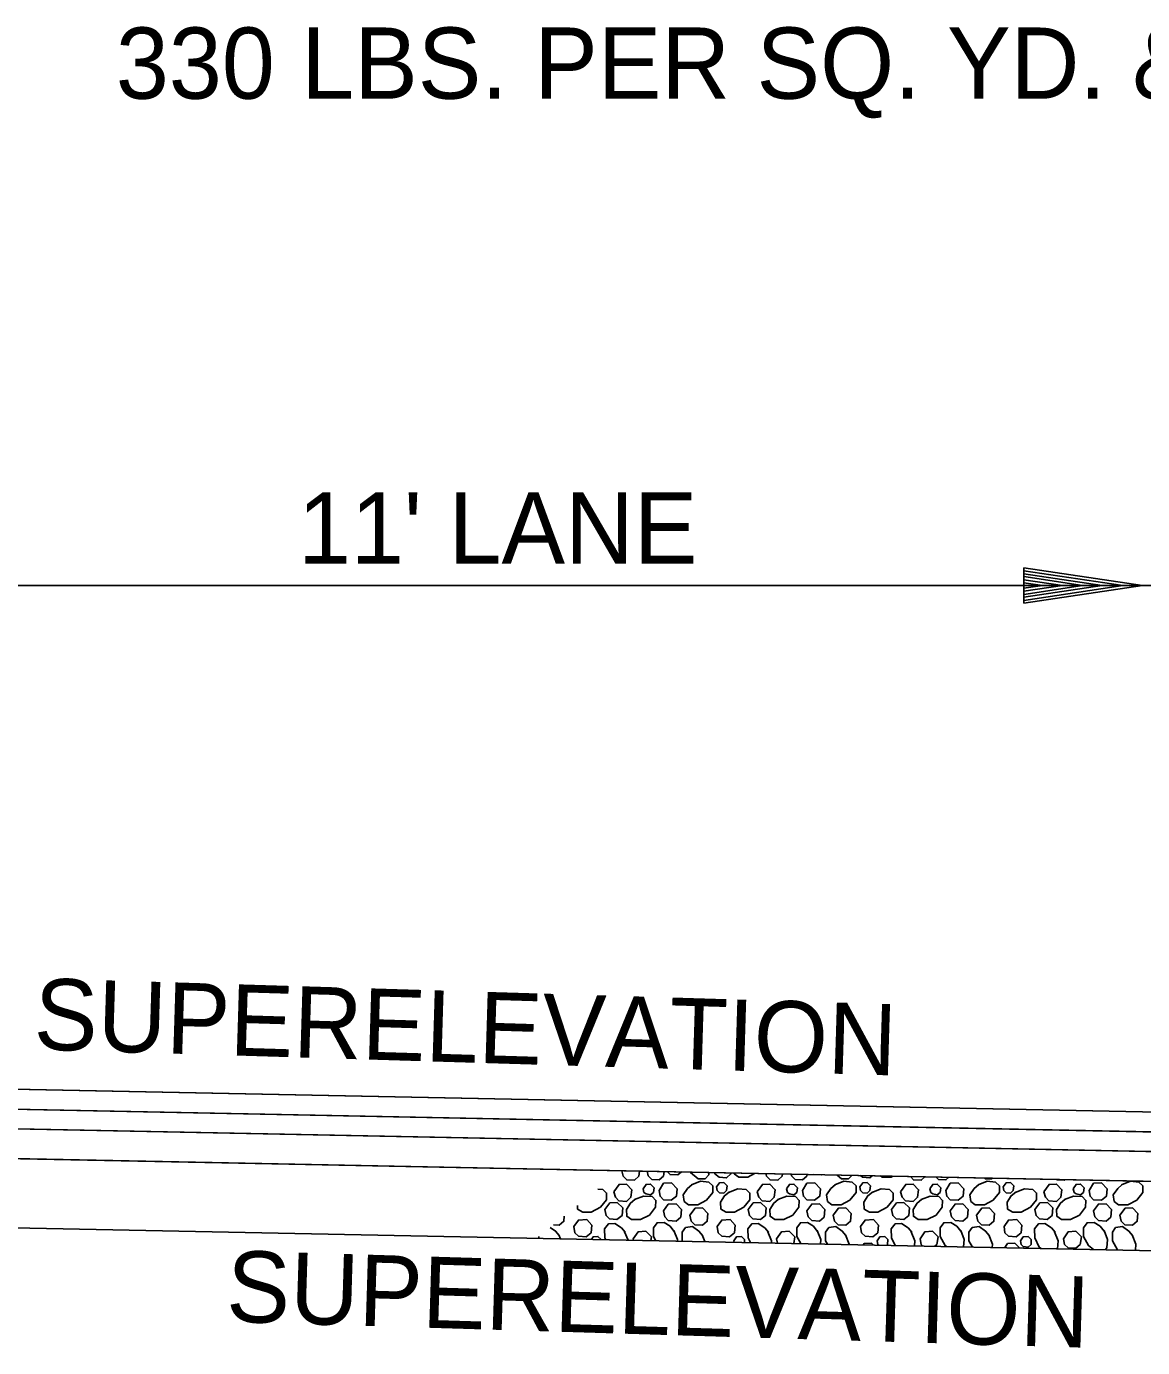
# Model space of a CAD drawing. Extents: x 2478 to 3210, y 439 to 841.
# Drawn here: x 2608.74 to 2627.54, y 586.44 to 608.7 of the extents above; entities that cross this region are included whole.
import ezdxf

# ---------------------------------------------------------------- set-up
doc = ezdxf.new("R2010")
doc.units = 0
for name, color, linetype in [('19', 7, 'Continuous'), ('R_Annotation', 7, 'Continuous'), ('R_Dimension', 7, 'Continuous')]:
    doc.layers.add(name, color=color, linetype=linetype)

msp = doc.modelspace()

# ---------------------------------------------------------------- linework, layer by layer
at = {"layer": '19'}
for points in [[(2601.503, 590.935), (2601.338, 590.605), (2605.378, 590.524), (2627.711, 590.078), (2649.713, 589.634), (2653.713, 589.474), (2653.543, 589.814), (2649.543, 589.974), (2627.543, 590.414)], [(2605.378, 590.524), (2605.212, 590.194), (2649.879, 589.301), (2649.713, 589.634)], [(2605.212, 590.194), (2604.965, 589.699), (2650.132, 588.796), (2649.879, 589.301)]]:
    msp.add_lwpolyline(points, close=True, dxfattribs=at)
at = {"layer": 'R_Annotation'}
for p, q in [((2627.543, 590.414), (2597.543, 591.014)), ((2627.711, 590.078), (2601.338, 590.605)), ((2627.879, 589.741), (2605.212, 590.194)), ((2628.132, 589.236), (2604.965, 589.699)), ((2666.995, 587.291), (2605.543, 588.52))]:
    msp.add_line(p, q, dxfattribs=at)
at = {"layer": 'R_Dimension'}
for p, q in [((2625.542, 599.581), (2627.542, 599.281)), ((2625.542, 599.581), (2625.542, 598.981)), ((2625.542, 599.531), (2627.208, 599.281)), ((2625.542, 599.48), (2626.864, 599.281)), ((2625.542, 599.43), (2626.531, 599.281)), ((2625.542, 599.378), (2626.192, 599.281)), ((2666.995, 599.281), (2586.003, 599.281)), ((2625.542, 599.328), (2625.858, 599.281)), ((2625.542, 598.981), (2627.542, 599.281)), ((2625.542, 599.183), (2626.192, 599.281)), ((2625.542, 599.082), (2626.864, 599.281)), ((2625.542, 599.031), (2627.208, 599.281)), ((2625.542, 599.132), (2626.531, 599.281)), ((2625.542, 599.234), (2625.858, 599.281)), ((2617.373, 588.284), (2617.373, 588.317)), ((2617.708, 588.342), (2617.734, 588.276)), ((2618.813, 588.392), (2618.874, 588.254)), ((2618.969, 588.252), (2618.963, 588.277)), ((2620.123, 588.342), (2620.168, 588.228)), ((2620.663, 588.218), (2620.658, 588.242)), ((2621.394, 588.203), (2621.378, 588.277))]:
    msp.add_line(p, q, dxfattribs=at)
for points in [[(2619.065, 589.417), (2619.058, 589.332), (2618.983, 589.262), (2618.853, 589.267), (2618.793, 589.332), (2618.768, 589.422)], [(2619.485, 589.409), (2619.473, 589.332), (2619.398, 589.267), (2619.273, 589.277), (2619.213, 589.337), (2619.194, 589.414)], [(2619.776, 589.403), (2619.713, 589.352), (2619.583, 589.357), (2619.533, 589.408)], [(2620.236, 589.394), (2620.233, 589.352), (2620.173, 589.287), (2620.058, 589.287), (2619.928, 589.392), (2619.924, 589.4)], [(2620.609, 589.386), (2620.608, 589.372), (2620.533, 589.302), (2620.408, 589.312), (2620.338, 589.372), (2620.336, 589.392)], [(2621.007, 589.378), (2620.893, 589.317), (2620.743, 589.312), (2620.663, 589.372), (2620.663, 589.385)], [(2621.476, 589.369), (2621.473, 589.332), (2621.398, 589.262), (2621.268, 589.267), (2621.208, 589.332), (2621.197, 589.374)], [(2621.893, 589.36), (2621.888, 589.332), (2621.813, 589.267), (2621.688, 589.277), (2621.628, 589.337), (2621.621, 589.366)], [(2622.133, 589.356), (2622.128, 589.352), (2621.998, 589.357), (2621.997, 589.358)], [(2622.642, 589.345), (2622.588, 589.287), (2622.473, 589.287), (2622.395, 589.35)], [(2622.987, 589.339), (2622.948, 589.302), (2622.823, 589.312), (2622.788, 589.343)], [(2623.335, 589.332), (2623.308, 589.317), (2623.158, 589.312), (2623.127, 589.336)], [(2623.876, 589.321), (2623.813, 589.262), (2623.683, 589.267), (2623.63, 589.326)], [(2624.281, 589.313), (2624.228, 589.267), (2624.103, 589.277), (2624.064, 589.317)], [(2618.368, 589.113), (2618.448, 589.107), (2618.513, 589.047), (2618.513, 588.932), (2618.408, 588.807), (2618.253, 588.727), (2618.113, 588.722), (2618.023, 588.777), (2618.021, 588.835)], [(2618.633, 589.067), (2618.723, 589.192), (2618.848, 589.197), (2618.938, 589.102), (2618.923, 588.977), (2618.848, 588.907), (2618.718, 588.917), (2618.663, 588.977), (2618.633, 589.067)], [(2619.128, 589.117), (2619.178, 589.192), (2619.253, 589.197), (2619.313, 589.137), (2619.303, 589.057), (2619.253, 589.017), (2619.178, 589.032), (2619.143, 589.057), (2619.128, 589.117)], [(2619.398, 589.092), (2619.473, 589.212), (2619.608, 589.217), (2619.703, 589.117), (2619.688, 588.992), (2619.603, 588.927), (2619.473, 588.932), (2619.413, 588.992), (2619.398, 589.092)], [(2619.943, 589.187), (2620.093, 589.247), (2620.233, 589.232), (2620.303, 589.167), (2620.303, 589.057), (2620.198, 588.927), (2620.048, 588.847), (2619.893, 588.847), (2619.818, 588.907), (2619.803, 589.017), (2619.878, 589.122), (2619.948, 589.187)], [(2620.363, 589.152), (2620.413, 589.217), (2620.488, 589.222), (2620.543, 589.167), (2620.533, 589.092), (2620.488, 589.047), (2620.413, 589.052), (2620.373, 589.092), (2620.363, 589.152)], [(2620.568, 589.057), (2620.723, 589.117), (2620.863, 589.107), (2620.928, 589.047), (2620.928, 588.932), (2620.823, 588.807), (2620.668, 588.727), (2620.528, 588.722), (2620.438, 588.777), (2620.433, 588.892), (2620.498, 589.002), (2620.578, 589.062)], [(2621.048, 589.067), (2621.138, 589.192), (2621.263, 589.197), (2621.353, 589.102), (2621.338, 588.977), (2621.263, 588.907), (2621.133, 588.917), (2621.078, 588.977), (2621.048, 589.067)], [(2621.543, 589.117), (2621.593, 589.192), (2621.668, 589.197), (2621.728, 589.137), (2621.718, 589.057), (2621.668, 589.017), (2621.593, 589.032), (2621.558, 589.057), (2621.543, 589.117)], [(2621.813, 589.092), (2621.888, 589.212), (2622.023, 589.217), (2622.118, 589.117), (2622.103, 588.992), (2622.018, 588.927), (2621.888, 588.932), (2621.828, 588.992), (2621.813, 589.092)], [(2622.358, 589.187), (2622.508, 589.247), (2622.648, 589.232), (2622.718, 589.167), (2622.718, 589.057), (2622.613, 588.927), (2622.463, 588.847), (2622.308, 588.847), (2622.233, 588.907), (2622.218, 589.017), (2622.293, 589.122), (2622.363, 589.187)], [(2622.778, 589.152), (2622.828, 589.217), (2622.903, 589.222), (2622.958, 589.167), (2622.948, 589.092), (2622.903, 589.047), (2622.828, 589.052), (2622.788, 589.092), (2622.778, 589.152)], [(2622.983, 589.057), (2623.138, 589.117), (2623.278, 589.107), (2623.343, 589.047), (2623.343, 588.932), (2623.238, 588.807), (2623.083, 588.727), (2622.943, 588.722), (2622.853, 588.777), (2622.848, 588.892), (2622.913, 589.002), (2622.993, 589.062)], [(2623.463, 589.067), (2623.553, 589.192), (2623.678, 589.197), (2623.768, 589.102), (2623.753, 588.977), (2623.678, 588.907), (2623.548, 588.917), (2623.493, 588.977), (2623.463, 589.067)], [(2623.958, 589.117), (2624.008, 589.192), (2624.083, 589.197), (2624.143, 589.137), (2624.133, 589.057), (2624.083, 589.017), (2624.008, 589.032), (2623.973, 589.057), (2623.958, 589.117)], [(2624.228, 589.092), (2624.303, 589.212), (2624.438, 589.217), (2624.533, 589.117), (2624.518, 588.992), (2624.433, 588.927), (2624.303, 588.932), (2624.243, 588.992), (2624.228, 589.092)], [(2624.773, 589.187), (2624.923, 589.247), (2625.063, 589.232), (2625.133, 589.167), (2625.133, 589.057), (2625.028, 588.927), (2624.878, 588.847), (2624.723, 588.847), (2624.648, 588.907), (2624.633, 589.017), (2624.708, 589.122), (2624.778, 589.187)], [(2625.013, 589.298), (2625.003, 589.287), (2624.888, 589.287), (2624.872, 589.301)], [(2625.193, 589.152), (2625.243, 589.217), (2625.318, 589.222), (2625.373, 589.167), (2625.363, 589.092), (2625.318, 589.047), (2625.243, 589.052), (2625.203, 589.092), (2625.193, 589.152)], [(2625.398, 589.057), (2625.553, 589.117), (2625.693, 589.107), (2625.758, 589.047), (2625.758, 588.932), (2625.653, 588.807), (2625.498, 588.727), (2625.358, 588.722), (2625.268, 588.777), (2625.263, 588.892), (2625.328, 589.002), (2625.408, 589.062)], [(2625.878, 589.067), (2625.968, 589.192), (2626.093, 589.197), (2626.183, 589.102), (2626.168, 588.977), (2626.093, 588.907), (2625.963, 588.917), (2625.908, 588.977), (2625.878, 589.067)], [(2626.24, 589.274), (2626.228, 589.262), (2626.098, 589.267), (2626.09, 589.277)], [(2626.373, 589.117), (2626.423, 589.192), (2626.498, 589.197), (2626.558, 589.137), (2626.548, 589.057), (2626.498, 589.017), (2626.423, 589.032), (2626.388, 589.057), (2626.373, 589.117)], [(2626.643, 589.092), (2626.718, 589.212), (2626.853, 589.217), (2626.948, 589.117), (2626.933, 588.992), (2626.848, 588.927), (2626.718, 588.932), (2626.658, 588.992), (2626.643, 589.092)], [(2627.188, 589.187), (2627.338, 589.247), (2627.478, 589.232), (2627.548, 589.167), (2627.548, 589.057), (2627.443, 588.927), (2627.293, 588.847), (2627.138, 588.847), (2627.063, 588.907), (2627.048, 589.017), (2627.123, 589.122), (2627.193, 589.187)], [(2618.483, 588.767), (2618.568, 588.882), (2618.693, 588.887), (2618.788, 588.797), (2618.773, 588.667), (2618.688, 588.602), (2618.563, 588.612), (2618.503, 588.667), (2618.483, 588.767)], [(2618.983, 588.937), (2619.133, 588.997), (2619.278, 588.987), (2619.343, 588.922), (2619.338, 588.807), (2619.233, 588.677), (2619.083, 588.602), (2618.933, 588.602), (2618.853, 588.657), (2618.848, 588.772), (2618.913, 588.877), (2618.988, 588.937)], [(2620.898, 588.767), (2620.983, 588.882), (2621.108, 588.887), (2621.203, 588.797), (2621.188, 588.667), (2621.103, 588.602), (2620.978, 588.612), (2620.918, 588.667), (2620.898, 588.767)], [(2621.398, 588.937), (2621.548, 588.997), (2621.693, 588.987), (2621.758, 588.922), (2621.753, 588.807), (2621.648, 588.677), (2621.498, 588.602), (2621.348, 588.602), (2621.268, 588.657), (2621.263, 588.772), (2621.328, 588.877), (2621.403, 588.937)], [(2623.313, 588.767), (2623.398, 588.882), (2623.523, 588.887), (2623.618, 588.797), (2623.603, 588.667), (2623.518, 588.602), (2623.393, 588.612), (2623.333, 588.667), (2623.313, 588.767)], [(2623.813, 588.937), (2623.963, 588.997), (2624.108, 588.987), (2624.173, 588.922), (2624.168, 588.807), (2624.063, 588.677), (2623.913, 588.602), (2623.763, 588.602), (2623.683, 588.657), (2623.678, 588.772), (2623.743, 588.877), (2623.818, 588.937)], [(2625.728, 588.767), (2625.813, 588.882), (2625.938, 588.887), (2626.033, 588.797), (2626.018, 588.667), (2625.933, 588.602), (2625.808, 588.612), (2625.748, 588.667), (2625.728, 588.767)], [(2626.228, 588.937), (2626.378, 588.997), (2626.523, 588.987), (2626.588, 588.922), (2626.583, 588.807), (2626.478, 588.677), (2626.328, 588.602), (2626.178, 588.602), (2626.098, 588.657), (2626.093, 588.772), (2626.158, 588.877), (2626.233, 588.937)], [(2617.8, 588.658), (2617.793, 588.572), (2617.713, 588.507), (2617.616, 588.511)], [(2619.473, 588.747), (2619.553, 588.862), (2619.683, 588.867), (2619.773, 588.772), (2619.763, 588.642), (2619.683, 588.572), (2619.553, 588.587), (2619.493, 588.647), (2619.473, 588.747)], [(2619.913, 588.672), (2620.003, 588.792), (2620.128, 588.797), (2620.218, 588.702), (2620.208, 588.572), (2620.128, 588.507), (2619.998, 588.512), (2619.938, 588.572), (2619.913, 588.672)], [(2621.888, 588.747), (2621.968, 588.862), (2622.098, 588.867), (2622.188, 588.772), (2622.178, 588.642), (2622.098, 588.572), (2621.968, 588.587), (2621.908, 588.647), (2621.888, 588.747)], [(2622.328, 588.672), (2622.418, 588.792), (2622.543, 588.797), (2622.633, 588.702), (2622.623, 588.572), (2622.543, 588.507), (2622.413, 588.512), (2622.353, 588.572), (2622.328, 588.672)], [(2624.303, 588.747), (2624.383, 588.862), (2624.513, 588.867), (2624.603, 588.772), (2624.593, 588.642), (2624.513, 588.572), (2624.383, 588.587), (2624.323, 588.647), (2624.303, 588.747)], [(2624.743, 588.672), (2624.833, 588.792), (2624.958, 588.797), (2625.048, 588.702), (2625.038, 588.572), (2624.958, 588.507), (2624.828, 588.512), (2624.768, 588.572), (2624.743, 588.672)], [(2626.718, 588.747), (2626.798, 588.862), (2626.928, 588.867), (2627.018, 588.772), (2627.008, 588.642), (2626.928, 588.572), (2626.798, 588.587), (2626.738, 588.647), (2626.718, 588.747)], [(2627.158, 588.672), (2627.248, 588.792), (2627.373, 588.797), (2627.463, 588.702), (2627.453, 588.572), (2627.373, 588.507), (2627.243, 588.512), (2627.183, 588.572), (2627.158, 588.672)], [(2617.563, 588.469), (2617.653, 588.407), (2617.713, 588.332)], [(2617.963, 588.482), (2618.038, 588.592), (2618.178, 588.602), (2618.263, 588.507), (2618.253, 588.377), (2618.168, 588.312), (2618.038, 588.322), (2617.978, 588.377), (2617.963, 588.482)], [(2618.499, 588.261), (2618.483, 588.292), (2618.478, 588.442), (2618.543, 588.527), (2618.653, 588.532), (2618.763, 588.462), (2618.823, 588.387)], [(2619.344, 588.244), (2619.303, 588.317), (2619.303, 588.462), (2619.363, 588.547), (2619.483, 588.552), (2619.583, 588.487), (2619.648, 588.407)], [(2619.792, 588.235), (2619.788, 588.242), (2619.788, 588.387), (2619.843, 588.467), (2619.958, 588.482), (2620.068, 588.407), (2620.128, 588.332)], [(2620.378, 588.482), (2620.453, 588.592), (2620.593, 588.602), (2620.678, 588.507), (2620.668, 588.377), (2620.583, 588.312), (2620.453, 588.322), (2620.393, 588.377), (2620.378, 588.482)], [(2620.937, 588.212), (2620.898, 588.292), (2620.893, 588.442), (2620.958, 588.527), (2621.068, 588.532), (2621.178, 588.462), (2621.238, 588.387)], [(2621.785, 588.195), (2621.718, 588.317), (2621.718, 588.462), (2621.778, 588.547), (2621.898, 588.552), (2621.998, 588.487), (2622.063, 588.407)], [(2622.234, 588.186), (2622.203, 588.242), (2622.203, 588.387), (2622.258, 588.467), (2622.373, 588.482), (2622.483, 588.407), (2622.543, 588.332)], [(2622.793, 588.482), (2622.868, 588.592), (2623.008, 588.602), (2623.093, 588.507), (2623.083, 588.377), (2622.998, 588.312), (2622.868, 588.322), (2622.808, 588.377), (2622.793, 588.482)], [(2623.376, 588.164), (2623.313, 588.292), (2623.308, 588.442), (2623.373, 588.527), (2623.483, 588.532), (2623.593, 588.462), (2623.653, 588.387)], [(2624.238, 588.146), (2624.218, 588.162), (2624.133, 588.317), (2624.133, 588.462), (2624.193, 588.547), (2624.313, 588.552), (2624.413, 588.487), (2624.478, 588.407)], [(2624.676, 588.138), (2624.618, 588.242), (2624.618, 588.387), (2624.673, 588.467), (2624.788, 588.482), (2624.898, 588.407), (2624.958, 588.332)], [(2625.208, 588.482), (2625.283, 588.592), (2625.423, 588.602), (2625.508, 588.507), (2625.498, 588.377), (2625.413, 588.312), (2625.283, 588.322), (2625.223, 588.377), (2625.208, 588.482)], [(2625.835, 588.114), (2625.803, 588.137), (2625.728, 588.292), (2625.723, 588.442), (2625.788, 588.527), (2625.898, 588.532), (2626.008, 588.462), (2626.068, 588.387)], [(2626.715, 588.097), (2626.633, 588.162), (2626.548, 588.317), (2626.548, 588.462), (2626.608, 588.547), (2626.728, 588.552), (2626.828, 588.487), (2626.893, 588.407)], [(2627.118, 588.089), (2627.033, 588.242), (2627.033, 588.387), (2627.088, 588.467), (2627.203, 588.482), (2627.313, 588.407), (2627.373, 588.332)], [(2618.259, 588.266), (2618.288, 588.312), (2618.368, 588.317), (2618.423, 588.263)], [(2618.963, 588.277), (2619.043, 588.392), (2619.173, 588.402), (2619.268, 588.312), (2619.258, 588.246)], [(2619.648, 588.417), (2619.708, 588.262), (2619.706, 588.237)], [(2620.658, 588.242), (2620.703, 588.312), (2620.783, 588.317), (2620.838, 588.262), (2620.835, 588.214)], [(2621.228, 588.392), (2621.293, 588.242), (2621.289, 588.205)], [(2621.378, 588.277), (2621.458, 588.392), (2621.588, 588.402), (2621.683, 588.312), (2621.666, 588.198)], [(2622.063, 588.417), (2622.123, 588.262), (2622.116, 588.189)], [(2622.538, 588.342), (2622.598, 588.187), (2622.598, 588.179)], [(2623.073, 588.242), (2623.118, 588.312), (2623.198, 588.317), (2623.253, 588.262), (2623.248, 588.182), (2623.231, 588.166)], [(2623.097, 588.169), (2623.083, 588.182), (2623.073, 588.242)], [(2623.643, 588.392), (2623.708, 588.242), (2623.699, 588.157)], [(2623.793, 588.277), (2623.873, 588.392), (2624.003, 588.402), (2624.098, 588.312), (2624.078, 588.182), (2624.041, 588.15)], [(2623.842, 588.154), (2623.813, 588.182), (2623.793, 588.277)], [(2624.478, 588.417), (2624.538, 588.262), (2624.525, 588.141)], [(2624.953, 588.342), (2625.013, 588.187), (2625.009, 588.131)], [(2625.488, 588.242), (2625.533, 588.312), (2625.613, 588.317), (2625.668, 588.262), (2625.663, 588.182), (2625.613, 588.137), (2625.533, 588.147), (2625.498, 588.182), (2625.488, 588.242)], [(2626.058, 588.392), (2626.123, 588.242), (2626.109, 588.109)], [(2626.208, 588.277), (2626.288, 588.392), (2626.418, 588.402), (2626.513, 588.312), (2626.493, 588.182), (2626.418, 588.117), (2626.288, 588.122), (2626.228, 588.182), (2626.208, 588.277)], [(2626.893, 588.417), (2626.953, 588.262), (2626.938, 588.122), (2626.911, 588.093)], [(2627.368, 588.342), (2627.428, 588.187), (2627.421, 588.083)], [(2622.838, 588.174), (2622.853, 588.197), (2622.978, 588.202), (2623.008, 588.171)], [(2625.221, 588.127), (2625.268, 588.197), (2625.393, 588.202), (2625.47, 588.122)]]:
    msp.add_lwpolyline(points, dxfattribs=at)

# ---------------------------------------------------------------- texts
at = {"layer": 'R_Annotation'}
for s, p in [('330 LBS. PER SQ. YD. & TACK COAT', (2610.246, 607.481)), ("11' LANE", (2613.313, 599.649))]:
    msp.add_text(s, height=1.2, dxfattribs=at).set_placement(p)
for p in [(2608.854, 591.467), (2612.096, 586.881)]:
    msp.add_text('SUPERELEVATION', height=1.2, rotation=358.2609, dxfattribs=at).set_placement(p)

doc.saveas('drawing.dxf')
